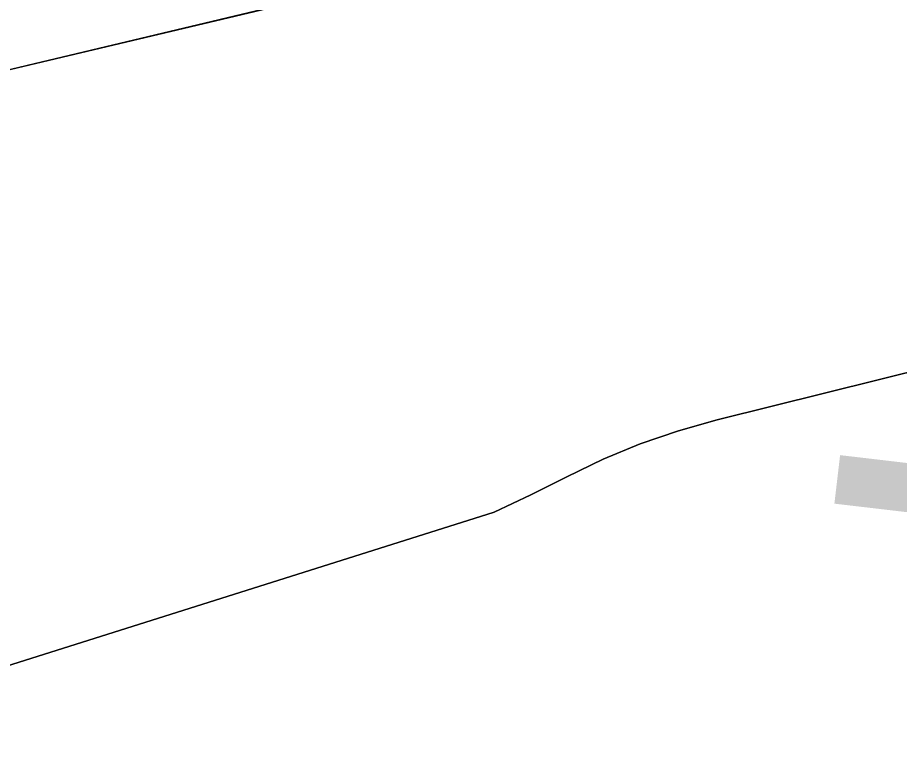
# Model space of a CAD drawing. Extents: x 3329332 to 3367211, y 631066 to 656469.
# Drawn here: x 3336756.6 to 3336893.9, y 648283 to 648395.7 of the extents above; entities that cross this region are included whole.
import ezdxf

# ---------------------------------------------------------------- set-up
doc = ezdxf.new("R2010")
doc.units = 0
for name, color, linetype in [('V-RIVR-EDGE', 7, 'Continuous'), ('V-RIVR-RANG', 7, 'Continuous'), ('V-TOPO-DPTH', 7, 'Continuous'), ('V-TOPO-MINR', 7, 'Continuous')]:
    doc.layers.add(name, color=color, linetype=linetype)

msp = doc.modelspace()

# ---------------------------------------------------------------- linework, layer by layer
at = {"layer": 'V-RIVR-EDGE'}
msp.add_spline([(3343636.8271070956, 646843.3989800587), (3343622.1108212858, 646851.5792317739), (3343608.9428611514, 646858.5922459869), (3343596.5399541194, 646861.3375356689), (3343585.2946953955, 646861.7531449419), (3343568.24393458, 646866.8367453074), (3343554.697763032, 646877.7287245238), (3343538.057816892, 646892.1185805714), (3343529.147033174, 646895.6308411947), (3343519.467360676, 646901.8596239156), (3343506.6900779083, 646910.0350810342), (3343488.8790585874, 646921.325408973), (3343476.1027347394, 646929.8886666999), (3343464.099135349, 646937.2866047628), (3343456.7481843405, 646944.2852351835), (3343449.7850339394, 646951.2829066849), (3343444.7484206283, 646953.23437568), (3343437.386921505, 646955.9671994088), (3343424.9830555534, 646958.3246884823), (3343409.480620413, 646962.2410513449), (3343396.697584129, 646968.089704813), (3343383.5277061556, 646974.3271178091), (3343375.7774475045, 646976.6730998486), (3343358.7228510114, 646980.205497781), (3343342.4448146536, 646984.1237784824), (3343324.996664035, 646985.3303316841), (3343315.3045255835, 646986.5177064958), (3343304.843498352, 646990.4216034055), (3343288.9638107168, 646998.60473188), (3343275.4109267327, 647006.7821068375), (3343264.954694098, 647012.6250067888), (3343248.681452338, 647018.4822905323), (3343233.954618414, 647022.3967355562), (3343209.925364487, 647028.2731976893), (3343162.260410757, 647042.3519666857), (3343147.918500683, 647045.1020509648), (3343128.926818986, 647049.4148447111), (3343116.5229530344, 647051.7723337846), (3343106.4526031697, 647056.8386736), (3343102.5793916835, 647058.7872658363), (3343086.688197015, 647062.3167870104), (3343081.258988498, 647062.3302118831), (3343073.506812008, 647063.9005927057), (3343064.593151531, 647066.249451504), (3343053.7481593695, 647071.7055097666), (3343047.940739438, 647075.5978996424), (3343041.7426421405, 647078.3278466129), (3343029.344529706, 647083.0121393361), (3343020.0488221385, 647087.6887607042), (3343006.4940203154, 647095.090534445), (3342971.6236099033, 647107.974257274), (3342951.4790744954, 647116.5557344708), (3342937.1515482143, 647125.1228278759), (3342928.2455590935, 647130.5740915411), (3342903.0586568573, 647138.7802340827), (3342877.487789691, 647148.5385379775), (3342858.8954156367, 647157.5039801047), (3342849.609297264, 647166.0586075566), (3342844.19159578, 647170.7256397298), (3342831.7934833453, 647175.4099324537), (3342823.655424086, 647177.7568734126), (3342803.887182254, 647181.6837843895), (3342796.52568313, 647184.4166081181), (3342787.2309344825, 647189.4810300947), (3342775.609382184, 647194.5512055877), (3342758.944504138, 647198.858245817), (3342732.97337041, 647203.5761007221), (3342721.3451056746, 647205.9316719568), (3342697.703652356, 647211.8071751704), (3342663.989931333, 647221.973416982), (3342635.705418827, 647232.1262339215), (3342620.593661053, 647237.2050396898), (3342601.9840264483, 647239.1900708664), (3342563.6166981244, 647249.3678197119), (3342526.798654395, 647258.7661316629), (3342490.762924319, 647270.8771300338), (3342457.056874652, 647284.1457767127), (3342444.661638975, 647289.9934712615), (3342438.029712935, 647274.1099479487), (3342415.16769651, 647281.5347357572), (3342391.925550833, 647292.0628873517), (3342329.1699355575, 647319.7520755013), (3342295.0780031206, 647333.7972823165), (3342283.068650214, 647338.8684167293), (3342254.791809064, 647352.1236385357), (3342236.19751717, 647360.3134794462), (3342218.3759497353, 647367.3380006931), (3342205.204153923, 647372.7998124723), (3342191.64743426, 647379.4259849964), (3342179.2579521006, 647387.6004831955), (3342172.2852125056, 647390.720148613), (3342149.820585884, 647402.0219835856), (3342116.8997266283, 647419.1667185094), (3342096.3664316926, 647427.3613540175), (3342074.6726116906, 647436.7222681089), (3342056.4594079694, 647442.1965458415), (3342048.7110671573, 647445.3181290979), (3342046.3909759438, 647448.0384868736), (3342044.4577264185, 647450.3700851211), (3342038.2586702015, 647452.712231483), (3342007.6463951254, 647462.4830013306), (3341964.2482070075, 647476.9390228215), (3341952.242689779, 647483.5613596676), (3341946.042674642, 647485.5157054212), (3341937.125178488, 647486.313361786), (3341928.594524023, 647486.7222586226), (3341922.397385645, 647489.8400062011), (3341906.513862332, 647496.4719322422), (3341894.505468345, 647501.9308672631), (3341878.2379801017, 647510.1149546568), (3341870.0932084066, 647509.7472913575), (3341856.9137412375, 647512.1066982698), (3341848.000080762, 647514.4555570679), (3341827.073231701, 647520.324347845), (3341821.2638939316, 647523.4411365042), (3341814.6789549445, 647526.5598430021), (3341810.025347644, 647526.571350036), (3341806.5332243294, 647525.8043790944), (3341795.289883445, 647526.9955895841), (3341774.7450814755, 647530.5366177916), (3341748.7854547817, 647539.9080799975), (3341739.1000287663, 647543.8100590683), (3341723.2049984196, 647545.7883778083), (3341703.4377155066, 647550.1030893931), (3341688.708963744, 647553.2419331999), (3341675.143613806, 647556.3779002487), (3341665.0684693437, 647559.505237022), (3341655.7785152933, 647566.5086620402), (3341650.35985489, 647570.787893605), (3341641.0583938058, 647573.1377113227), (3341619.3521078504, 647577.4572175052), (3341603.0731125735, 647580.9876975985), (3341588.7244900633, 647581.0231776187), (3341577.8641551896, 647580.2744261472), (3341570.499779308, 647581.843848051), (3341563.913881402, 647584.5747539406), (3341550.35620282, 647590.8131258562), (3341537.182489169, 647595.4993364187), (3341511.9936690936, 647602.9298777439), (3341494.1644303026, 647606.8519941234), (3341474.01126462, 647611.9432658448), (3341452.3126500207, 647619.3651768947), (3341435.647771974, 647623.672217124), (3341426.7293169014, 647624.0820728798), (3341409.6747204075, 647627.6144708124), (3341399.593822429, 647628.4150039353), (3341382.156219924, 647633.887363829), (3341364.3346524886, 647640.9118850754), (3341355.4209920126, 647643.2607438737), (3341344.179568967, 647645.2275555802), (3341336.034797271, 647644.8598922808), (3341320.5266086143, 647646.449451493), (3341290.677468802, 647651.176895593), (3341274.0145085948, 647656.2595370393), (3341268.5862589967, 647656.6607625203), (3341256.951281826, 647656.301729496), (3341232.5255970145, 647658.6889450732), (3341211.979836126, 647661.842172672), (3341186.0144559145, 647668.8868312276), (3341159.6564804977, 647673.9934456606), (3341146.4731776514, 647674.8016501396), (3341117.007043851, 647677.589132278), (3341103.433063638, 647677.2348938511), (3341097.616054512, 647677.2492776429), (3341091.8028810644, 647678.8148638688), (3341087.9296695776, 647680.7634561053), (3341085.2198599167, 647682.7091715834), (3341079.7954459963, 647684.661599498), (3341055.366884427, 647685.8854132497), (3341036.3684902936, 647687.4836027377), (3341024.7306363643, 647685.9611678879), (3341011.1547383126, 647684.8313282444), (3340999.5255146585, 647686.7990988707), (3340985.1855224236, 647690.3247843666), (3340953.8005228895, 647701.2608738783), (3340935.5930726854, 647709.0619552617), (3340923.584678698, 647714.5208902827), (3340917.0016575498, 647718.4151979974), (3340910.7968478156, 647718.4305407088), (3340908.0793667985, 647717.2738513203), (3340903.8135601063, 647717.2843994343), (3340894.5092222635, 647718.4708153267), (3340882.4893212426, 647719.2761430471), (3340860.789747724, 647726.3102534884), (3340855.75697009, 647729.812924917), (3340851.89047104, 647734.4761214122), (3340848.4060190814, 647736.811555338), (3340842.5909277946, 647737.6015403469), (3340826.314809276, 647742.2954222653), (3340811.5946877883, 647748.9244715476), (3340794.9432346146, 647758.6607202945), (3340781.396104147, 647769.1648989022), (3340774.827466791, 647778.8762157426), (3340770.949460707, 647778.8858049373), (3340766.3035247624, 647781.9997168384), (3340765.154506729, 647787.8196027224), (3340765.1631370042, 647791.3098081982), (3340761.6815618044, 647794.8086439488), (3340748.8985255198, 647800.6572974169), (3340736.8843780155, 647803.7894287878), (3340725.2589900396, 647807.3084018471), (3340719.4477344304, 647809.6495892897), (3340716.353959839, 647813.1474661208), (3340707.8348124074, 647818.2099702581), (3340686.534546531, 647829.8967290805), (3340660.9655972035, 647840.4306341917), (3340654.377781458, 647842.3859388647), (3340636.5533372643, 647848.2470582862), (3340626.477233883, 647850.986594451), (3340619.1090223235, 647851.0048139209), (3340608.2458106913, 647849.0926606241), (3340603.203443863, 647848.7173259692), (3340600.494593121, 647851.0508420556), (3340597.786701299, 647853.7721587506), (3340589.6467242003, 647855.343498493), (3340581.5086649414, 647857.6904394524), (3340569.1143881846, 647863.9259346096), (3340561.3708419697, 647868.9865209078), (3340557.892143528, 647873.6487584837), (3340534.6413675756, 647880.686704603), (3340500.541763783, 647891.6295065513), (3340470.702213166, 647900.2349567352), (3340445.522023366, 647911.1557035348), (3340419.5623966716, 647920.5271657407), (3340404.067632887, 647927.5459334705), (3340372.685510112, 647939.6454248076), (3340342.4696659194, 647952.9054412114), (3340306.057642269, 647969.6710058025), (3340282.828921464, 647985.6283659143), (3340275.0940055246, 647994.1791576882), (3340268.900702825, 647998.8481077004), (3340258.823640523, 648001.199843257), (3340240.223595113, 648007.0628805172), (3340208.8366777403, 648017.2233688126), (3340162.736351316, 648036.7275106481), (3340150.3468691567, 648044.9020088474), (3340132.923650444, 648056.1913778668), (3340120.1463676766, 648064.3668349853), (3340103.8769615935, 648071.7753211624), (3340062.4148997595, 648085.063146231), (3340020.562160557, 648097.1885283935), (3340008.159253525, 648099.9338180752), (3339970.575197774, 648113.2120539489), (3339931.446652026, 648129.2087297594), (3339889.974042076, 648138.2307481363), (3339851.5961656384, 648144.1426902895), (3339826.794187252, 648151.1844720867), (3339779.131151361, 648166.0388423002), (3339750.4607560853, 648176.9682193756), (3339726.4410913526, 648186.7226875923), (3339710.1716852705, 648194.1311737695), (3339698.5520508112, 648199.9769504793), (3339684.9905365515, 648204.6641199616), (3339657.470118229, 648210.1614117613), (3339640.4049736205, 648209.4280030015), (3339598.1414197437, 648212.2471294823), (3339566.358071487, 648218.9183712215), (3339519.0713291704, 648229.118175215), (3339492.7200661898, 648236.9393939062), (3339468.307806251, 648244.7558180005), (3339451.6400514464, 648247.899456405), (3339423.72320224, 648249.9075016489), (3339391.1489100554, 648250.3758514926), (3339356.2621980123, 648256.6669639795), (3339323.3125711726, 648262.1776806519), (3339267.0929899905, 648266.970331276), (3339191.493926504, 648276.0767345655), (3339142.6492693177, 648283.5657699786), (3339080.627062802, 648294.1898135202), (3339050.0051985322, 648300.0825772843), (3339012.788806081, 648305.2160414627), (3338936.4160592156, 648315.0999638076), (3338861.5935558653, 648324.5922498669), (3338841.0430003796, 648325.8064744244), (3338779.400923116, 648333.3271541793), (3338716.984203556, 648341.237552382), (3338619.6702238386, 648351.1732563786), (3338573.9260536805, 648357.879019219), (3338540.2008256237, 648363.3916537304), (3338502.213626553, 648370.4660387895), (3338454.128268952, 648371.3605460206), (3338406.04578811, 648373.4184550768), (3338372.6958947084, 648373.8887227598), (3338327.7215722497, 648378.2657641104), (3338302.9100046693, 648381.4295398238), (3338283.518056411, 648380.7018845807), (3338273.82495904, 648381.5014587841), (3338260.6522043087, 648386.5754699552), (3338248.6428514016, 648391.646604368), (3338238.5715426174, 648396.3251435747), (3338223.4501956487, 648397.5259432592), (3338149.397539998, 648404.6895078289), (3338106.754815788, 648410.9997987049), (3338090.4815740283, 648416.8570824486), (3338075.7662471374, 648425.4251347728), (3338068.017906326, 648428.5467180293), (3338061.041331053, 648430.1151810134), (3338050.188667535, 648432.4688344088), (3338042.0563617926, 648437.1425790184), (3338023.077146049, 648446.4967806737), (3338014.178828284, 648455.0504492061), (3338009.5482350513, 648464.3691708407), (3338008.012375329, 648470.5778162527), (3338005.6980376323, 648475.6249776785), (3338000.2832129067, 648481.4554116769), (3337993.311432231, 648484.962877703), (3337977.799407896, 648485.0012344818), (3337963.842421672, 648486.5869580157), (3337952.2227872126, 648492.4327347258), (3337934.79860958, 648503.3343031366), (3337924.3558018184, 648514.6064116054), (3337915.4689910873, 648527.8136874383), (3337906.963268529, 648538.3054000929), (3337897.6704377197, 648544.1454232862), (3337885.6534134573, 648546.1141528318), (3337868.6055294, 648552.3611550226), (3337833.747584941, 648570.2862857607), (3337831.4265348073, 648572.6188429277), (3337828.3413904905, 648579.6069252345), (3337825.256246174, 648586.595007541), (3337821.7775477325, 648591.257245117), (3337805.128012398, 648601.7690950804), (3337772.198522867, 648615.4236245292), (3337745.0716586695, 648623.2467610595), (3337725.3043757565, 648627.561472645), (3337697.3971157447, 648633.4475239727), (3337655.9264236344, 648643.2451435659), (3337633.050982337, 648645.2407228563), (3337587.683105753, 648647.2919194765), (3337530.6735395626, 648646.2694788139), (3337482.1965456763, 648645.6137425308), (3337469.4000845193, 648646.0331874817), (3337459.3258989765, 648649.5483248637), (3337449.6337605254, 648650.7356996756), (3337425.977923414, 648650.7941937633), (3337387.1921090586, 648648.5632820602), (3337346.0785321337, 648645.9503232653), (3337294.491462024, 648642.1998534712), (3337235.915350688, 648634.9764387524), (3337203.720228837, 648631.9536242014), (3337180.834239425, 648629.6833967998), (3337120.3162482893, 648621.3013748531), (3337079.5770471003, 648613.2582486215), (3337041.950798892, 648609.4732577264), (3337018.288249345, 648606.8171475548), (3336982.5914149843, 648599.1493559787), (3336951.5549003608, 648594.1846616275), (3336908.505197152, 648592.7398992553), (3336875.1648929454, 648597.088173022), (3336858.1045429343, 648598.2937673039), (3336851.1308444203, 648601.025632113), (3336844.931788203, 648603.367778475), (3336839.116696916, 648604.1577634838), (3336830.97288414, 648604.1779007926), (3336822.0457987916, 648601.0975510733), (3336811.5607985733, 648595.3064327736), (3336803.0243905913, 648593.38852596), (3336796.0430207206, 648593.017985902), (3336789.068363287, 648595.3620501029), (3336779.3743069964, 648595.773823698), (3336757.2572063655, 648590.787074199), (3336729.690759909, 648577.6699367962), (3336702.1377383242, 648569.9820079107), (3336685.851071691, 648570.4100831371), (3336673.8330885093, 648571.991012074), (3336663.7483548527, 648571.2403427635), (3336652.882266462, 648568.1647876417), (3336636.9603863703, 648559.2846893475), (3336627.2586587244, 648556.5940580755), (3336614.4593208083, 648555.8501012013), (3336584.9759264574, 648551.6571723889), (3336546.1862764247, 648547.8750582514), (3336510.1064360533, 648542.1472286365), (3336477.9017250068, 648535.2464080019), (3336448.4029879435, 648524.8486694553), (3336423.931274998, 648508.6214558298), (3336410.7115332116, 648494.6932371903), (3336400.5932373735, 648480.3695465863), (3336397.4630238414, 648469.1310002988), (3336394.711021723, 648454.0134890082), (3336388.0781367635, 648437.7421650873), (3336381.4500464, 648423.409844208), (3336375.9901524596, 648411.0136496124), (3336372.482686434, 648404.0418689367), (3336364.323530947, 648397.8571965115), (3336361.2134547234, 648394.762463), (3336359.6555398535, 648392.0516944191), (3336357.7011941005, 648385.8516792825), (3336351.0903642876, 648378.4997693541), (3336344.851033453, 648364.5542901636), (3336339.7981185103, 648359.9131488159), (3336331.2597926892, 648357.2196407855), (3336326.2116723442, 648354.5175024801), (3336319.2197543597, 648349.8811557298), (3336309.8904846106, 648340.9847558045), (3336302.5136427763, 648337.5127697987), (3336295.1348831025, 648333.2651825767), (3336286.9699740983, 648324.753706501), (3336280.3696924, 648321.6676032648), (3336267.1739236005, 648317.4343998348), (3336257.8667089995, 648317.457413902), (3336251.6618992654, 648317.4727566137), (3336242.352766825, 648316.7201694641), (3336231.4924319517, 648315.9714179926), (3336219.8584136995, 648316.0001855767), (3336194.6504152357, 648315.6747147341), (3336165.5749588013, 648319.6246397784), (3336148.122013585, 648318.8921899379), (3336131.0530332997, 648316.6075787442), (3336112.040255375, 648312.3887591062), (3336101.9488092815, 648308.9234855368), (3336086.414729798, 648300.0424283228), (3336075.546723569, 648296.1912719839), (3336060.4167463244, 648293.9018661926), (3336047.620285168, 648294.3213111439), (3336032.5056506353, 648298.2367150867), (3336021.6558638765, 648301.7537703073), (3336016.2304910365, 648303.3183976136), (3336006.536434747, 648303.7301712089), (3335978.6195855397, 648305.7382164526), (3335940.2158182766, 648301.1795421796), (3335891.725399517, 648295.0945973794), (3335848.668024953, 648290.5474301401), (3335790.1091741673, 648290.304426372), (3335753.2671574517, 648290.0077231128), (3335726.4993262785, 648286.1958824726), (3335694.691046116, 648282.7843083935), (3335674.8959545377, 648275.8528023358), (3335659.375299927, 648272.4009536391), (3335636.485474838, 648268.5795238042), (3335620.5808552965, 648266.6798364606), (3335591.8816924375, 648265.9751952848), (3335557.760033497, 648267.9985832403), (3335544.1870122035, 648268.0321454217), (3335523.2429025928, 648266.920525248), (3335504.6208020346, 648263.8641485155), (3335489.879584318, 648261.9615844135), (3335466.2323774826, 648265.5102839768), (3335442.1868219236, 648264.7941357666), (3335411.550573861, 648264.8698904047), (3335377.8042495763, 648261.8509115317), (3335309.145322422, 648254.6524287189), (3335266.481501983, 648252.4311062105), (3335243.9861899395, 648251.3233217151), (3335220.7162355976, 648250.6052556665), (3335202.4953605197, 648252.9771285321), (3335190.085741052, 648253.0078139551), (3335171.0777577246, 648250.7279973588), (3335140.040284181, 648245.3755023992), (3335097.7364556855, 648231.9070033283), (3335079.888997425, 648228.4609081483), (3335074.8475895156, 648228.4733741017), (3335068.641820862, 648228.100916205), (3335061.6614099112, 648228.1181767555), (3335052.348441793, 648225.8143871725), (3335042.2617902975, 648224.2881166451), (3335032.1655496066, 648218.883840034), (3335022.075062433, 648215.8063670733), (3335003.0651612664, 648212.7509492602), (3334965.832467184, 648211.2918030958), (3334950.711120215, 648212.4926027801), (3334915.8148189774, 648214.905709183), (3334852.211683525, 648213.5117695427), (3334793.257360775, 648210.1673198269), (3334744.7774901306, 648208.3481817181), (3334710.648159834, 648207.2691648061), (3334677.2905950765, 648204.6370276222), (3334638.509575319, 648204.3451189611), (3334608.649887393, 648204.8067563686), (3334566.769339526, 648205.6859208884), (3334543.1135024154, 648205.7444149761), (3334524.8839970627, 648204.6260823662), (3334499.6721629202, 648202.7494090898), (3334450.4205267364, 648202.4833912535), (3334410.477064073, 648202.5821599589), (3334380.228616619, 648202.6569556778), (3334353.8668055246, 648206.2123676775), (3334344.5576730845, 648205.4597805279), (3334325.5516075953, 648203.9555651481), (3334283.271752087, 648200.1820812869), (3334254.566835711, 648197.1506364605), (3334219.268350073, 648193.7476926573), (3334183.2000167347, 648192.6734703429), (3334158.3779010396, 648191.5714393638), (3334149.457528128, 648191.205693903), (3334137.0402373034, 648188.1339744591), (3334128.501911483, 648185.440466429), (3334111.044171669, 648182.7690135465), (3334081.563654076, 648179.7394865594), (3334057.1293389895, 648178.636496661), (3334040.8436312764, 648179.4523724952), (3334029.993844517, 648182.969427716), (3334019.911028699, 648182.9943596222), (3333987.3213938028, 648177.2578997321), (3333955.1224362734, 648172.6838827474), (3333933.013006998, 648170.799538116), (3333908.970328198, 648171.2467917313), (3333889.5831745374, 648172.4581395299), (3333868.256058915, 648173.2864813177), (3333818.617581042, 648173.4092230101), (3333772.0776723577, 648171.973090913), (3333733.678699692, 648169.3534196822), (3333687.913433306, 648167.5275691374), (3333647.9594225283, 648163.3605311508), (3333617.3135852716, 648159.5582797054), (3333590.539041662, 648153.0318348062), (3333562.604931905, 648148.059469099), (3333531.5645816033, 648141.5435723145), (3333511.0063547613, 648139.6553920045), (3333488.8978844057, 648138.1588479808), (3333475.711704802, 648137.8036506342), (3333461.743211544, 648134.7357668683), (3333439.4028820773, 648130.067855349)], degree=3, dxfattribs=at)
at = {"layer": 'V-TOPO-DPTH'}
for points in [[(3337960.645975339, 648366.7676333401), (3336978.1150619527, 648437.3655455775), (3336969.8345856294, 648437.2056710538), (3336961.5545102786, 648436.8559501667), (3335986.891319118, 648204.1119143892), (3335972.6480958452, 648202.2560522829), (3335958.3982936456, 648200.4533913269), (3335944.138623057, 648198.7305320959), (3335929.872373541, 648197.0608740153), (3335915.6087992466, 648195.371798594), (3335901.355369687, 648193.6036410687), (3335887.117157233, 648191.7168603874), (3335169.9632897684, 648106.1360422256)], [(3335169.9632897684, 648106.1360422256), (3335887.117157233, 648191.7168603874), (3335901.355369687, 648193.6036410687), (3335915.6087992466, 648195.371798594), (3335929.872373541, 648197.0608740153), (3335944.138623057, 648198.7305320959), (3335958.3982936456, 648200.4533913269), (3335972.6480958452, 648202.2560522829), (3335986.891319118, 648204.1119143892), (3336961.5545102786, 648436.8559501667), (3336969.8345856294, 648437.2056710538), (3336978.1150619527, 648437.3655455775), (3337960.645975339, 648366.7676333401)], [(3337930.524362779, 648309.1174301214), (3337005.482805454, 648357.9925731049), (3336987.136546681, 648357.6114691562), (3336968.8978464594, 648356.2772323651), (3336950.8204840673, 648353.513296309), (3336932.8506802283, 648349.7962274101), (3336865.538160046, 648333.0801284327), (3336859.499676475, 648331.3489497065), (3336853.566946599, 648329.3388449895), (3336847.792847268, 648326.9103512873), (3336842.124501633, 648324.2029315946), (3336836.494436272, 648321.3758522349), (3336830.8085353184, 648318.6711718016), (3336000.6815855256, 648056.571209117), (3335977.7859968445, 648052.1641392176), (3335954.8595079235, 648047.9298333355), (3335931.886668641, 648043.9546734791), (3335908.8829291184, 648040.1522776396), (3335215.1880180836, 647941.6193147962)], [(3335215.1880180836, 647941.6193147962), (3335908.8829291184, 648040.1522776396), (3335931.886668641, 648043.9546734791), (3335954.8595079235, 648047.9298333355), (3335977.7859968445, 648052.1641392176), (3336000.6815855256, 648056.571209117), (3336830.8085353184, 648318.6711718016), (3336836.494436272, 648321.3758522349), (3336842.124501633, 648324.2029315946), (3336847.792847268, 648326.9103512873), (3336853.566946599, 648329.3388449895), (3336859.499676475, 648331.3489497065), (3336865.538160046, 648333.0801284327), (3336932.8506802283, 648349.7962274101), (3336950.8204840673, 648353.513296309), (3336968.8978464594, 648356.2772323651), (3336987.136546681, 648357.6114691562), (3337005.482805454, 648357.9925731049), (3337930.524362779, 648309.1174301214)]]:
    msp.add_lwpolyline(points, dxfattribs=at)
at = {"layer": 'V-TOPO-MINR'}
for points in [[(3337960.645975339, 648366.7676333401), (3336978.1150619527, 648437.3655455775), (3336969.8345856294, 648437.2056710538), (3336961.5545102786, 648436.8559501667), (3335986.891319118, 648204.1119143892), (3335972.6480958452, 648202.2560522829), (3335958.3982936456, 648200.4533913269), (3335944.138623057, 648198.7305320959), (3335929.872373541, 648197.0608740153), (3335915.6087992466, 648195.371798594), (3335901.355369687, 648193.6036410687), (3335887.117157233, 648191.7168603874), (3335169.9632897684, 648106.1360422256)], [(3337930.524362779, 648309.1174301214), (3337005.482805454, 648357.9925731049), (3336987.136546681, 648357.6114691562), (3336968.8978464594, 648356.2772323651), (3336950.8204840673, 648353.513296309), (3336932.8506802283, 648349.7962274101), (3336865.538160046, 648333.0801284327), (3336859.499676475, 648331.3489497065), (3336853.566946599, 648329.3388449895), (3336847.792847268, 648326.9103512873), (3336842.124501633, 648324.2029315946), (3336836.494436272, 648321.3758522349), (3336830.8085353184, 648318.6711718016), (3336000.6815855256, 648056.571209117), (3335977.7859968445, 648052.1641392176), (3335954.8595079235, 648047.9298333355), (3335931.886668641, 648043.9546734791), (3335908.8829291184, 648040.1522776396), (3335215.1880180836, 647941.6193147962)]]:
    msp.add_lwpolyline(points, dxfattribs=at)

# ---------------------------------------------------------------- texts
at = {"layer": 'V-RIVR-RANG'}
msp.add_text('-35', height=67.00000000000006, rotation=353.30605555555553, dxfattribs=at).set_placement((3336877.284963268, 648298.5533796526))

doc.saveas('drawing.dxf')
